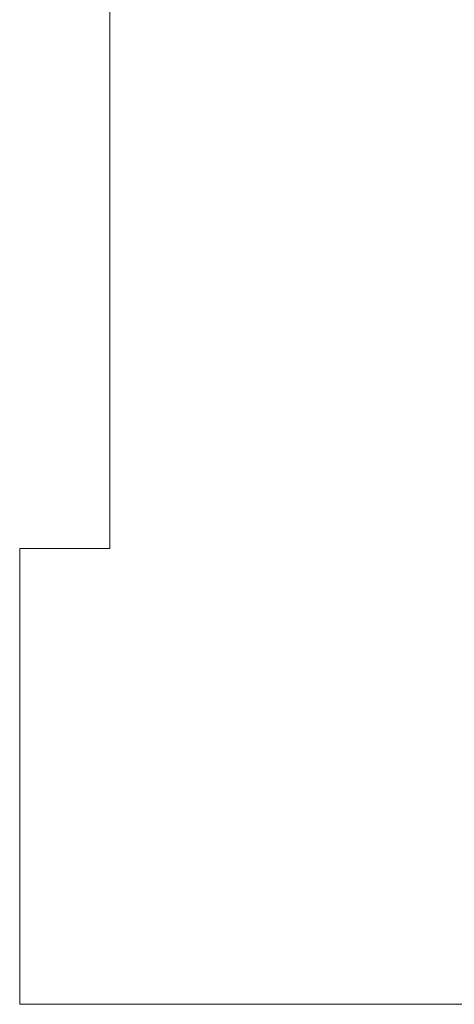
# Model space of a CAD drawing. Header units: millimetres. Extents: x -811 to 1340, y -192 to 870.
# Tile 605 of 656: x 669 to 683, y 367 to 400. Entities that reach past the tile are written whole.
import ezdxf

# ---------------------------------------------------------------- set-up
doc = ezdxf.new("R2010")
doc.units = ezdxf.units.MM
doc.header["$MEASUREMENT"] = 0
doc.layers.add('layer 1', color=7, linetype='Continuous')

msp = doc.modelspace()

# ---------------------------------------------------------------- linework, layer by layer
at = {"layer": 'layer 1', "color": 250, "lineweight": 9}
msp.add_open_spline([(728.8618, 382.1878), (728.8618, 382.1878), (728.8618, 367.0378), (728.8618, 367.0378), (728.8618, 367.0378), (728.8618, 367.0378), (708.8618, 367.0378), (708.8618, 367.0378), (708.8618, 367.0378), (708.8618, 367.0378), (708.8618, 370.0378), (708.8618, 370.0378), (708.8618, 370.0378), (708.8618, 370.0378), (688.8618, 370.0378), (688.8618, 370.0378), (688.8618, 370.0378), (688.8618, 370.0378), (688.8618, 367.0378), (688.8618, 367.0378), (688.8618, 367.0378), (688.8618, 367.0378), (668.8618, 367.0378), (668.8618, 367.0378), (668.8618, 367.0378), (668.8618, 367.0378), (668.8618, 382.1878), (668.8618, 382.1878), (668.8618, 382.1878), (668.8618, 382.1878), (671.8618, 382.1878), (671.8618, 382.1878), (671.8618, 382.1878), (671.8618, 382.1878), (671.8618, 401.8878), (671.8618, 401.8878), (671.8618, 401.8878), (671.8618, 401.8878), (668.8618, 401.8878), (668.8618, 401.8878), (668.8618, 401.8878), (668.8618, 401.8878), (668.8618, 417.0378), (668.8618, 417.0378), (668.8618, 417.0378), (668.8618, 417.0378), (688.8617, 417.0378), (688.8617, 417.0378), (688.8617, 417.0378), (688.8617, 411.5159), (693.3399, 407.0378), (698.8617, 407.0378), (698.8617, 407.0378), (704.3835, 407.0378), (708.8617, 411.5159), (708.8617, 417.0378), (708.8617, 417.0378), (708.8617, 417.0378), (728.8618, 417.0378), (728.8618, 417.0378), (728.8618, 417.0378), (728.8618, 417.0378), (728.8618, 401.8878), (728.8618, 401.8878), (728.8618, 401.8878), (728.8618, 401.8878), (725.8618, 401.8878), (725.8618, 401.8878), (725.8618, 401.8878), (725.8618, 401.8878), (725.8618, 382.1878), (725.8618, 382.1878), (725.8618, 382.1878), (725.8618, 382.1878), (728.8618, 382.1878), (728.8618, 382.1878)], degree=3, knots=[0, 0, 0, 0, 0.05, 0.05, 0.05, 0.05, 0.1, 0.1, 0.1, 0.1, 0.15, 0.15, 0.15, 0.15, 0.2, 0.2, 0.2, 0.2, 0.25, 0.25, 0.25, 0.25, 0.3, 0.3, 0.3, 0.3, 0.35, 0.35, 0.35, 0.35, 0.4, 0.4, 0.4, 0.4, 0.45, 0.45, 0.45, 0.45, 0.5, 0.5, 0.5, 0.5, 0.55, 0.55, 0.55, 0.55, 0.6, 0.6, 0.6, 0.6, 0.65, 0.65, 0.65, 0.65, 0.7, 0.7, 0.7, 0.7, 0.75, 0.75, 0.75, 0.75, 0.8, 0.8, 0.8, 0.8, 0.85, 0.85, 0.85, 0.85, 0.9, 0.9, 0.9, 0.9, 1, 1, 1, 1], dxfattribs=at)

doc.saveas('drawing.dxf')
